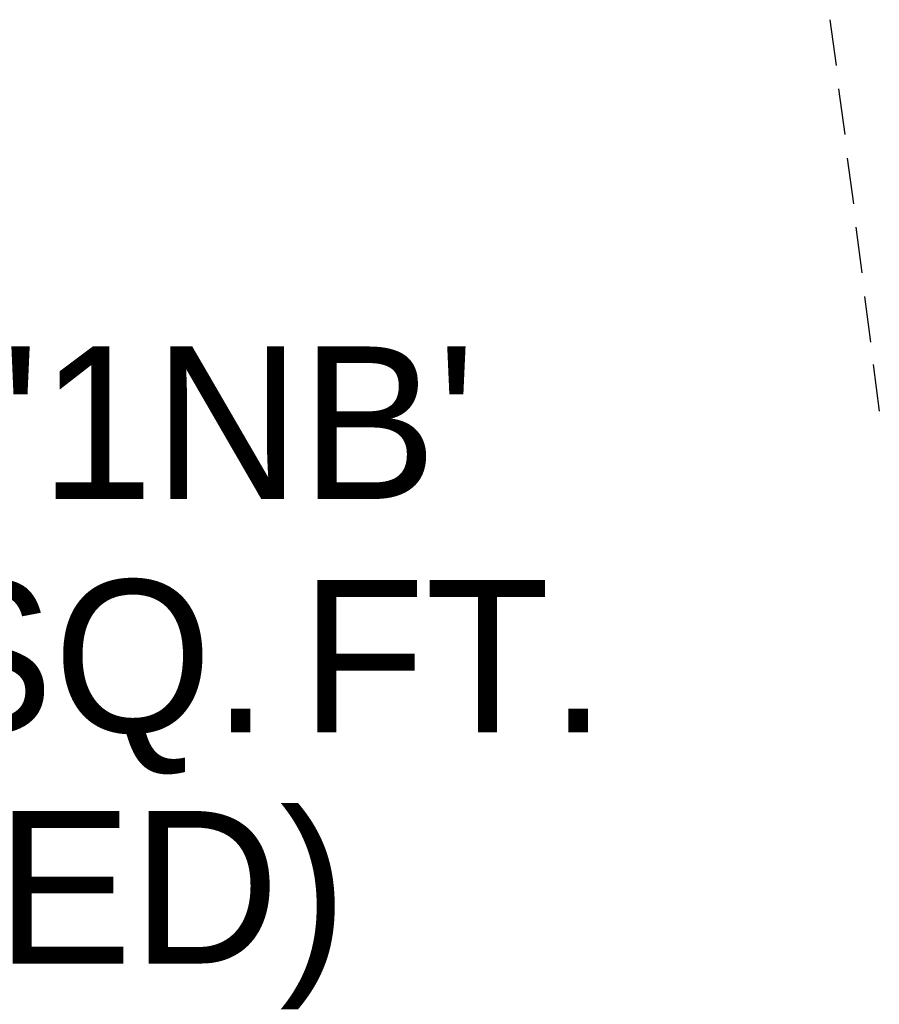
# Model space of a CAD drawing. Header units: feet. Extents: x -79 to 198, y -22 to 181.
# Tile 900 of 982: x 121 to 130, y 129 to 140. Entities that reach past the tile are written whole.
import ezdxf
from ezdxf.enums import TextEntityAlignment as Align

# ---------------------------------------------------------------- set-up
doc = ezdxf.new("R2010")
doc.units = ezdxf.units.FT
doc.layers.add('A-LINEA', color=7, linetype='CONTINUOUS')
doc.layers.add('A-TEXTO-PDF', color=3, linetype='CONTINUOUS')

msp = doc.modelspace()

# ---------------------------------------------------------------- linework, layer by layer
at = {"layer": 'A-LINEA'}
for p, q in [((129.7867, 139.5644), (129.8533, 139.0711)), ((129.88, 138.8178), (129.9467, 138.3244)), ((129.9733, 138.0711), (130.04, 137.5778)), ((130.0667, 137.3244), (130.1333, 136.8311)), ((130.16, 136.5778), (130.2267, 136.0844)), ((130.2533, 135.8444), (130.32, 135.3378))]:
    msp.add_line(p, q, dxfattribs=at)

# ---------------------------------------------------------------- texts
at = {"layer": 'A-TEXTO-PDF'}
for s, p in [("'1NB'", (123.4062, 134.3918)), ('SQ.', (121.8392, 131.8718)), ('FT.', (125.7269, 131.8718)), ('BED)', (121.9522, 129.3785))]:
    msp.add_text(s, height=1.646, dxfattribs=at).set_placement(p, align=Align.CENTER)

doc.saveas('drawing.dxf')
